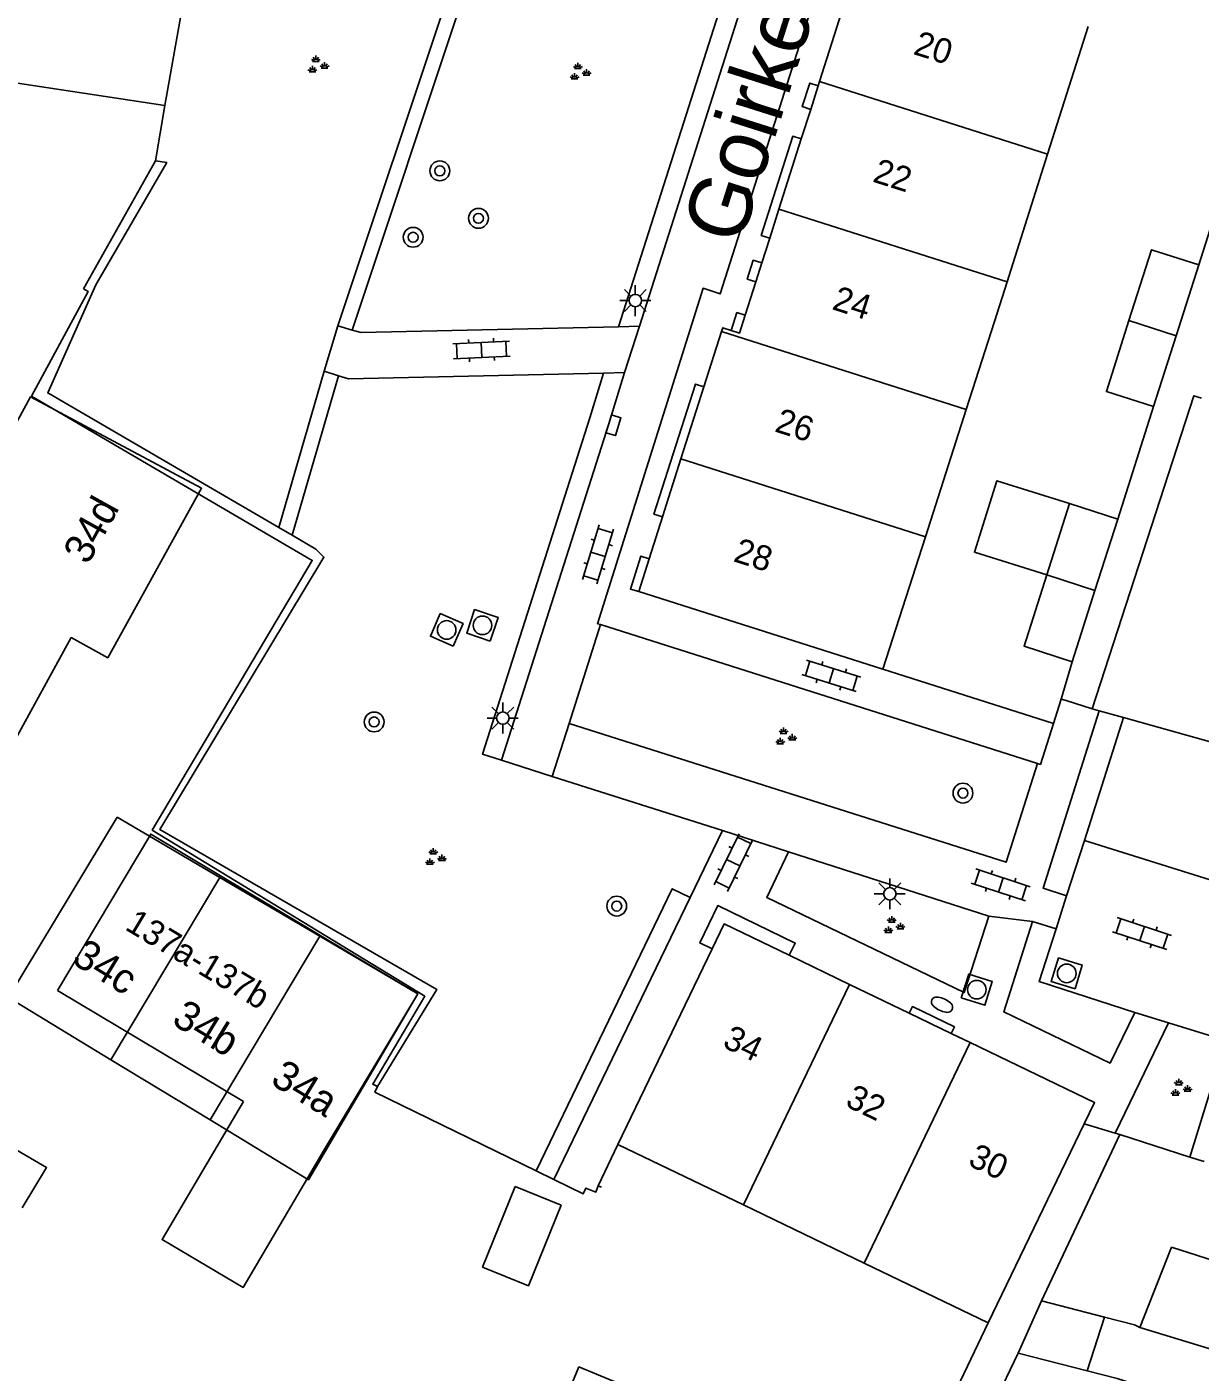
# Model space of a CAD drawing. Extents: x 132998 to 136004, y 396998 to 398512.
# Drawn here: x 133478 to 133525.3, y 397708.1 to 397762.3 of the extents above; entities that cross this region are included whole.
import ezdxf

# ---------------------------------------------------------------- set-up
doc = ezdxf.new("R2010")
doc.units = 0
for name, color, linetype in [('gg-afsc-erfafscheiding', 7, 'Continuous'), ('gg-afsc-hekwerk', 7, 'Continuous'), ('gg-afsc-muur', 7, 'Continuous'), ('gg-anno-huisnummerreeks BGT', 7, 'Continuous'), ('gg-anno-openbare ruimte label', 7, 'Continuous'), ('gg-bbg-bijgebouw', 7, 'Continuous'), ('gg-bbg-gedigitaliseerde bebouwing', 7, 'Continuous'), ('gg-bbg-gedigitaliseerde bijgebouw', 7, 'Continuous'), ('gg-bbg-hoofdgebouw', 7, 'Continuous'), ('gg-bbg-luifel en loopbrug', 7, 'Continuous'), ('gg-bbg-tussenscheiding', 7, 'Continuous'), ('gg-knt-verharding', 7, 'Continuous'), ('gg-knt-verharding nz', 7, 'Continuous'), ('gt-anno-plantopografie huisnummer', 7, 'Continuous'), ('gt-bbg-plantopografie pand', 7, 'Continuous'), ('gt-bbg-plantopografie tussenscheiding', 7, 'Continuous'), ('gt-grn-groengrens', 7, 'Continuous'), ('gt-grn-weggrens', 7, 'Continuous'), ('gt-symb-boom', 7, 'Continuous'), ('gt-symb-brandkraan', 7, 'Continuous'), ('gt-symb-groenvak', 7, 'Continuous'), ('gt-symb-klinker verharding', 7, 'Continuous'), ('gt-symb-kolk', 7, 'Continuous'), ('gt-symb-lichtmast', 7, 'Continuous'), ('gt-symb-rioolschacht', 7, 'Continuous')]:
    doc.layers.add(name, color=color, linetype=linetype)

# ---------------------------------------------------------------- blocks, each defined once
blk = doc.blocks.new('gt0-BOOM')
at = {"layer": 'gt-symb-boom'}
for radius in [0.4, 0.2]:
    blk.add_circle((0, 0), radius, dxfattribs=at)
blk = doc.blocks.new('gt0-GRVAK')
at = {"layer": 'gt-symb-groenvak'}
for p, q in [((-0.11, 0.189), (-0.228, 0.24)), ((-0.182, 0.153), (0.088, 0.153)), ((-0.091, 0.211), (-0.156, 0.322)), ((-0.047, 0.214), (-0.047, 0.393)), ((-0.004, 0.211), (0.061, 0.322)), ((0.015, 0.189), (0.133, 0.24)), ((0.262, -0.052), (0.197, 0.059)), ((0.305, -0.049), (0.305, 0.13)), ((0.349, -0.052), (0.414, 0.059)), ((-0.245, -0.228), (-0.363, -0.177)), ((-0.318, -0.264), (-0.047, -0.264)), ((-0.226, -0.206), (-0.291, -0.095)), ((-0.183, -0.203), (-0.183, -0.024)), ((-0.139, -0.206), (-0.074, -0.095)), ((-0.12, -0.228), (-0.002, -0.177)), ((0.243, -0.074), (0.125, -0.023)), ((0.17, -0.11), (0.441, -0.11)), ((0.368, -0.074), (0.486, -0.023))]:
    blk.add_line(p, q, dxfattribs=at)
blk = doc.blocks.new('gt0-KOLK')
at = {"layer": 'gt-symb-kolk'}
blk.add_lwpolyline([(0, 0), (0.375, 0), (0.375, 0.4), (-0.375, 0.4), (-0.375, 0), (0, 0)], dxfattribs=at)
blk = doc.blocks.new('gt0-KL1')
at = {"layer": 'gt-symb-klinker verharding'}
for p, q in [((-1.15, 0.3), (1.15, 0.3)), ((-1, -0.3), (-1, 0.3)), ((-0.5, 0.3), (-0.5, 0.45)), ((0, -0.3), (0, 0.3)), ((0.5, 0.3), (0.5, 0.45)), ((1, -0.3), (1, 0.3)), ((-1.15, -0.3), (1.15, -0.3)), ((-0.5, -0.45), (-0.5, -0.3)), ((0.5, -0.45), (0.5, -0.3))]:
    blk.add_line(p, q, dxfattribs=at)
blk = doc.blocks.new('gt0-LMAST')
at = {"layer": 'gt-symb-lichtmast'}
for p, q in [((-0.005, 0.246), (-0.005, 0.621)), ((-0.182, 0.173), (-0.447, 0.438)), ((0.172, 0.173), (0.437, 0.438)), ((-0.255, -0.004), (-0.63, -0.004)), ((-0.182, -0.181), (-0.447, -0.446)), ((-0.005, -0.254), (-0.005, -0.629)), ((0.437, -0.446), (0.172, -0.181)), ((0.245, -0.004), (0.62, -0.004))]:
    blk.add_line(p, q, dxfattribs=at)
blk.add_circle((-0.005, -0.004), 0.25, dxfattribs=at)
blk = doc.blocks.new('gt0-BR')
at = {"layer": 'gt-symb-brandkraan'}
for centre, radius, start, end in [((-0.244, 0), 0.206, 107.5669, 252.4331), ((0.599, -2.664), 3, 106.892, 107.5669), ((0, -0.691), 0.938, 73.108, 106.892), ((-0.599, -2.664), 3, 72.4331, 73.108), ((0.244, 0), 0.206, 287.567, 72.4331), ((0.599, 2.664), 3, 252.4331, 253.108), ((0, 0.691), 0.938, 253.108, 286.8921), ((-0.599, 2.664), 3, 286.8921, 287.567)]:
    blk.add_arc(centre, radius, start, end, dxfattribs=at)
blk = doc.blocks.new('gt0-RS')
at = {"layer": 'gt-symb-rioolschacht'}
blk.add_lwpolyline([(-0.5, -0.5), (0.5, -0.5), (0.5, 0.5), (-0.5, 0.5)], close=True, dxfattribs=at)
blk.add_circle((0, 0), 0.375, dxfattribs=at)

msp = doc.modelspace()

# ---------------------------------------------------------------- linework, layer by layer
at = {"layer": 'gg-afsc-erfafscheiding'}
for p, q in [((133483.547, 397759.154), (133483.179, 397756.914)), ((133483.179, 397756.914), (133480.27, 397751.755)), ((133523.429, 397747.006), (133521.985, 397742.47)), ((133520.147, 397736.715), (133519.703, 397735.209)), ((133518.909, 397710.931), (133522.062, 397717.649)), ((133516.764, 397710.046), (133513.081, 397702.408)), ((133517.964, 397708.825), (133513.907, 397700.411))]:
    msp.add_line(p, q, dxfattribs=at)
for points in [[(133525.252, 397752.722), (133525.981, 397755.013), (133527.344, 397754.579), (133528.076, 397756.876)], [(133520.951, 397734.812), (133525.059, 397747.44), (133525.358, 397747.343)]]:
    msp.add_lwpolyline(points, dxfattribs=at)
at = {"layer": 'gg-afsc-hekwerk'}
for p, q in [((133520.951, 397734.812), (133519.903, 397735.145)), ((133521.883, 397717.703), (133520.636, 397718.077)), ((133522.062, 397717.649), (133521.883, 397717.703)), ((133501.826, 397717.248), (133501.035, 397715.569))]:
    msp.add_line(p, q, dxfattribs=at)
at = {"layer": 'gg-afsc-muur'}
for p, q in [((133512.515, 397736.42), (133519.39, 397734.228)), ((133519.39, 397734.228), (133519.703, 397735.209)), ((133519.703, 397735.209), (133519.903, 397735.145)), ((133520.951, 397734.812), (133521.233, 397734.733)), ((133521.233, 397734.733), (133522.21, 397734.462)), ((133522.21, 397734.462), (133527.427, 397733.007)), ((133522.062, 397717.649), (133524.896, 397716.738)), ((133524.896, 397716.738), (133525.467, 397716.554)), ((133499.245, 397715.836), (133498.526, 397716.187)), ((133501.035, 397715.569), (133501.165, 397715.522))]:
    msp.add_line(p, q, dxfattribs=at)
for points in [[(133492.136, 397719.58), (133491.938, 397719.676), (133494.043, 397723.224), (133483.046, 397729.925), (133489.499, 397740.804), (133478.176, 397747.428), (133480.468, 397751.643), (133480.27, 397751.755)], [(133498.526, 397716.187), (133492.026, 397719.355), (133492.136, 397719.58)], [(133499.245, 397715.836), (133500.43, 397715.258), (133500.534, 397715.483), (133500.942, 397715.325), (133501.035, 397715.569)]]:
    msp.add_lwpolyline(points, dxfattribs=at)
at = {"layer": 'gg-bbg-bijgebouw'}
for p, q in [((133483.547, 397759.154), (133485.103, 397767.759)), ((133520.042, 397743.092), (133519.123, 397740.214)), ((133521.985, 397742.47), (133520.042, 397743.092)), ((133521.066, 397739.593), (133521.985, 397742.47)), ((133520.147, 397736.715), (133521.066, 397739.593))]:
    msp.add_line(p, q, dxfattribs=at)
msp.add_lwpolyline([(133519.123, 397740.214), (133518.205, 397737.336), (133520.147, 397736.715)], dxfattribs=at)
at = {"layer": 'gg-bbg-gedigitaliseerde bebouwing'}
for p, q in [((133486.723, 397718.972), (133479.219, 397723.459)), ((133524.153, 397713.098), (133522.877, 397709.861)), ((133520.753, 397708.109), (133521.451, 397710.278))]:
    msp.add_line(p, q, dxfattribs=at)
for points in [[(133479.219, 397723.459), (133482.987, 397729.761), (133493.752, 397723.324), (133489.984, 397717.022)], [(133489.984, 397717.022), (133486.712, 397711.478), (133483.44, 397713.409), (133486.723, 397718.972)], [(133524.153, 397713.098), (133526.582, 397712.316), (133526.678, 397712.615)], [(133521.451, 397710.278), (133522.664, 397709.967), (133522.877, 397709.861)], [(133531.944, 397704.588), (133521.963, 397707.798), (133520.753, 397708.109)]]:
    msp.add_lwpolyline(points, dxfattribs=at)
at = {"layer": 'gg-bbg-gedigitaliseerde bijgebouw'}
for p in [(133525.252, 397752.722), (133523.429, 397747.006)]:
    msp.add_line(p, (133524.341, 397749.864), dxfattribs=at)
for points in [[(133483.547, 397759.154), (133465.189, 397761.935), (133466.891, 397771.135), (133485.103, 397767.759)], [(133522.435, 397750.471), (133523.346, 397753.33), (133525.252, 397752.722)], [(133522.435, 397750.471), (133521.524, 397747.613), (133523.429, 397747.006)], [(133497.679, 397715.543), (133496.365, 397712.299), (133498.218, 397711.549), (133499.533, 397714.792), (133497.679, 397715.543)], [(133499.462, 397706.347), (133500.252, 397708.27), (133503.105, 397707.098)]]:
    msp.add_lwpolyline(points, dxfattribs=at)
at = {"layer": 'gg-bbg-hoofdgebouw'}
for p, q in [((133511.598, 397765.26), (133509.959, 397760.115)), ((133520.793, 397762.33), (133519.156, 397757.184)), ((133509.905, 397759.946), (133509.602, 397758.993)), ((133509.959, 397760.115), (133509.905, 397759.946)), ((133509.602, 397758.993), (133509.222, 397757.802)), ((133509.222, 397757.802), (133508.32, 397754.969)), ((133519.156, 397757.184), (133517.519, 397752.038)), ((133508.32, 397754.969), (133507.948, 397753.8)), ((133507.948, 397753.8), (133507.629, 397752.8)), ((133507.629, 397752.8), (133507.387, 397752.038)), ((133507.387, 397752.038), (133506.959, 397750.694)), ((133506.005, 397750.039), (133505.294, 397747.803)), ((133505.294, 397747.803), (133504.368, 397744.893)), ((133515.873, 397746.894), (133514.225, 397741.752)), ((133503.624, 397742.553), (133504.368, 397744.893)), ((133503.088, 397740.867), (133503.624, 397742.553)), ((133514.225, 397741.752), (133512.515, 397736.42)), ((133502.667, 397739.542), (133503.088, 397740.867)), ((133512.515, 397736.42), (133502.667, 397739.542)), ((133505.622, 397725.134), (133501.826, 397717.248)), ((133511.171, 397723.701), (133508.738, 397724.875)), ((133513.575, 397722.542), (133511.171, 397723.701)), ((133515.268, 397721.725), (133513.575, 397722.542)), ((133516.034, 397721.356), (133515.268, 397721.725)), ((133520.636, 397718.077), (133516.764, 397710.046)), ((133506.887, 397714.808), (133501.826, 397717.248)), ((133511.751, 397712.463), (133506.887, 397714.808)), ((133516.764, 397710.046), (133511.751, 397712.463))]:
    msp.add_line(p, q, dxfattribs=at)
for points in [[(133517.519, 397752.038), (133517.009, 397750.436), (133515.873, 397746.894)], [(133506.959, 397750.694), (133506.728, 397749.97), (133506.395, 397750.076)], [(133506.395, 397750.076), (133506.051, 397750.185), (133506.005, 397750.039)], [(133508.738, 397724.875), (133506.108, 397726.143), (133505.622, 397725.134)], [(133520.636, 397718.077), (133521.051, 397718.936), (133516.034, 397721.356)]]:
    msp.add_lwpolyline(points, dxfattribs=at)
at = {"layer": 'gg-bbg-luifel en loopbrug'}
for p, q in [((133518.909, 397710.931), (133517.964, 397708.825)), ((133521.451, 397710.278), (133518.909, 397710.931)), ((133517.964, 397708.825), (133520.753, 397708.109))]:
    msp.add_line(p, q, dxfattribs=at)
msp.add_lwpolyline([(133520.042, 397743.092), (133517.107, 397744.014), (133516.202, 397741.131), (133519.123, 397740.214)], dxfattribs=at)
at = {"layer": 'gg-bbg-tussenscheiding'}
for p, q in [((133519.156, 397757.184), (133509.959, 397760.115)), ((133517.519, 397752.038), (133508.32, 397754.969)), ((133524.341, 397749.864), (133522.435, 397750.471)), ((133515.873, 397746.894), (133506.005, 397750.039)), ((133514.225, 397741.752), (133504.368, 397744.893)), ((133519.123, 397740.214), (133521.066, 397739.593)), ((133511.171, 397723.701), (133506.887, 397714.808)), ((133511.751, 397712.463), (133516.034, 397721.356))]:
    msp.add_line(p, q, dxfattribs=at)
msp.add_lwpolyline([(133522.877, 397709.861), (133526.581, 397708.731), (133526.773, 397709.328)], dxfattribs=at)
at = {"layer": 'gg-knt-verharding'}
for p, q in [((133508.595, 397768.753), (133502.692, 397750.245)), ((133490.53, 397750.258), (133489.982, 397748.432)), ((133491.107, 397750.093), (133490.53, 397750.258)), ((133502.692, 397750.245), (133501.846, 397750.226)), ((133489.982, 397748.432), (133490.554, 397748.252)), ((133501.248, 397748.36), (133502.091, 397748.379)), ((133499.855, 397734.229), (133501.117, 397738.21)), ((133518.75, 397732.613), (133501.117, 397738.21)), ((133520.644, 397729.504), (133522.21, 397734.462)), ((133497.133, 397732.738), (133499.175, 397732.089)), ((133499.175, 397732.089), (133506.042, 397729.908)), ((133506.042, 397729.908), (133504.737, 397727.207)), ((133519.916, 397727.27), (133520.644, 397729.504)), ((133508.708, 397729.052), (133516.779, 397726.453)), ((133504.737, 397727.207), (133499.245, 397715.836)), ((133519.499, 397725.943), (133519.916, 397727.27)), ((133518.544, 397726.232), (133519.499, 397725.943)), ((133524.033, 397722.15), (133522.671, 397722.565)), ((133524.033, 397722.15), (133521.883, 397717.703)), ((133526.339, 397721.431), (133524.033, 397722.15))]:
    msp.add_line(p, q, dxfattribs=at)
for points in [[(133509.602, 397758.993), (133509.259, 397759.103), (133509.563, 397760.055), (133509.905, 397759.946)], [(133507.948, 397753.8), (133507.605, 397753.91), (133508.88, 397757.912), (133509.222, 397757.802)], [(133507.387, 397752.038), (133507.044, 397752.147), (133507.286, 397752.909), (133507.629, 397752.8)], [(133506.395, 397750.076), (133506.625, 397750.8), (133506.959, 397750.694)], [(133501.846, 397750.226), (133491.477, 397749.987), (133491.107, 397750.093)], [(133490.554, 397748.252), (133490.959, 397748.124), (133501.248, 397748.36)], [(133497.133, 397732.738), (133501.454, 397746.311), (133502.091, 397748.379)], [(133503.624, 397742.553), (133503.281, 397742.663), (133504.95, 397747.912), (133505.294, 397747.803)], [(133502.667, 397739.542), (133502.333, 397739.648), (133502.755, 397740.973), (133503.088, 397740.867)], [(133521.233, 397734.733), (133518.97, 397727.579), (133519.916, 397727.27)], [(133518.75, 397732.613), (133517.482, 397728.629), (133499.855, 397734.229)], [(133516.779, 397726.453), (133515.784, 397723.373), (133507.829, 397727.206), (133508.708, 397729.052)], [(133505.622, 397725.134), (133505.126, 397725.373), (133505.852, 397726.877), (133508.977, 397725.37), (133508.738, 397724.875)], [(133522.671, 397722.565), (133521.677, 397720.526), (133517.393, 397722.588), (133518.544, 397726.232)], [(133519.499, 397725.943), (133518.815, 397723.813), (133522.671, 397722.565)], [(133515.268, 397721.725), (133515.394, 397721.986), (133513.701, 397722.803), (133513.575, 397722.542)]]:
    msp.add_lwpolyline(points, dxfattribs=at)
at = {"layer": 'gg-knt-verharding nz'}
for points in [[(133501.117, 397738.21), (133501.003, 397738.246), (133505.261, 397751.781), (133505.955, 397751.55), (133518.611, 397791.273), (133521.61, 397808.764)], [(133519.39, 397734.228), (133518.866, 397732.576), (133518.75, 397732.613)], [(133520.644, 397729.504), (133540.954, 397723.14), (133544.744, 397721.932), (133546.226, 397726.732)]]:
    msp.add_lwpolyline(points, dxfattribs=at)
at = {"layer": 'gt-bbg-plantopografie pand'}
for p, q in [((133481.635, 397730.44), (133485.774, 397728.009)), ((133485.774, 397728.009), (133489.806, 397725.642)), ((133485.376, 397718.233), (133481.381, 397720.661))]:
    msp.add_line(p, q, dxfattribs=at)
for points in [[(133441.218, 397738.497), (133448.388, 397752.153), (133473.453, 397738.814), (133478.142, 397747.402), (133485.036, 397743.71), (133481.252, 397736.878), (133479.782, 397737.69), (133473.717, 397726.645), (133466, 397730.895), (133467.536, 397733.657), (133457.703, 397738.809), (133453.516, 397730.818), (133447.853, 397733.816), (133448.341, 397734.746), (133441.218, 397738.497)], [(133481.381, 397720.661), (133477.248, 397723.171), (133481.635, 397730.44)], [(133489.806, 397725.642), (133493.752, 397723.324), (133489.346, 397715.821), (133485.376, 397718.233)], [(133473.683, 397717.089), (133474.691, 397718.7), (133478.782, 397716.313), (133477.806, 397714.684)]]:
    msp.add_lwpolyline(points, dxfattribs=at)
at = {"layer": 'gt-bbg-plantopografie tussenscheiding'}
for p, q in [((133481.381, 397720.661), (133485.774, 397728.009)), ((133485.376, 397718.233), (133489.806, 397725.642))]:
    msp.add_line(p, q, dxfattribs=at)
at = {"layer": 'gt-grn-groengrens'}
for p, q in [((133507.852, 397769.058), (133501.846, 397750.226)), ((133491.107, 397750.093), (133495.672, 397763.806)), ((133488.152, 397742.128), (133489.982, 397748.432)), ((133488.686, 397741.817), (133490.554, 397748.252)), ((133488.686, 397741.817), (133488.152, 397742.128)), ((133526.339, 397721.431), (133524.896, 397716.738))]:
    msp.add_line(p, q, dxfattribs=at)
for points in [[(133490.53, 397750.258), (133494.962, 397763.572), (133486.072, 397767.166), (133486.297, 397767.723)], [(133488.152, 397742.128), (133478.829, 397747.555), (133480.767, 397751.915), (133483.632, 397756.849), (133483.179, 397756.914)], [(133497.133, 397732.738), (133496.371, 397732.981), (133500.691, 397746.55), (133501.248, 397748.36)], [(133492.136, 397719.58), (133494.527, 397723.491), (133483.351, 397729.951), (133489.972, 397740.933), (133489.649, 397741.256), (133488.686, 397741.817)], [(133504.737, 397727.207), (133504.017, 397727.555), (133498.526, 397716.187)]]:
    msp.add_lwpolyline(points, dxfattribs=at)
at = {"layer": 'gt-grn-weggrens'}
for p, q in [((133502.692, 397750.245), (133502.091, 397748.379)), ((133499.855, 397734.229), (133499.175, 397732.089)), ((133508.708, 397729.052), (133506.042, 397729.908)), ((133518.544, 397726.232), (133516.779, 397726.453))]:
    msp.add_line(p, q, dxfattribs=at)

# ---------------------------------------------------------------- block references
at = {"layer": 'gt-symb-boom'}
for p in [(133494.644, 397756.514), (133496.203, 397754.6), (133493.568, 397753.835), (133491.995, 397734.287), (133515.741, 397731.415), (133501.779, 397726.858)]:
    msp.add_blockref('gt0-BOOM', p, dxfattribs=at)
at = {"layer": 'gt-symb-brandkraan', "rotation": -25.283480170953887}
msp.add_blockref('gt0-BR', (133514.899, 397722.881), dxfattribs=at)
at = {"layer": 'gt-symb-groenvak'}
for p in [(133489.69, 397760.771), (133500.259, 397760.484), (133508.555, 397733.671), (133494.425, 397728.807), (133512.915, 397726.058), (133524.494, 397719.503)]:
    msp.add_blockref('gt0-GRVAK', p, dxfattribs=at)
at = {"layer": 'gt-symb-klinker verharding'}
for p, rotation in [((133496.325, 397749.288), 2.579147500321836), ((133501.026, 397741.048), 73.01526746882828), ((133510.434, 397736.147), -17.456558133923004), ((133506.478, 397728.612), -116.02719868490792), ((133517.265, 397727.712), -18.181268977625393), ((133522.963, 397725.752), -18.18126898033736)]:
    msp.add_blockref('gt0-KL1', p, dxfattribs=dict(at, rotation=rotation))
at = {"layer": 'gt-symb-kolk', "rotation": -107.09430559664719}
msp.add_blockref('gt0-KOLK', (133501.454, 397746.311), dxfattribs=at)
at = {"layer": 'gt-symb-lichtmast'}
for p in [(133502.532, 397751.287), (133497.189, 397734.447), (133512.797, 397727.357)]:
    msp.add_blockref('gt0-LMAST', p, dxfattribs=at)
at = {"layer": 'gt-symb-rioolschacht'}
for p, rotation in [((133496.364, 397738.182), 71.51067367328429), ((133494.921, 397737.997), 66.30502896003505), ((133519.928, 397724.144), 73.08678228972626), ((133516.299, 397723.489), -17.45655813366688)]:
    msp.add_blockref('gt0-RS', p, dxfattribs=dict(at, rotation=rotation))

# ---------------------------------------------------------------- texts
at = {"layer": 'gg-anno-huisnummerreeks BGT'}
for s, rotation, p in [('20', 342.3, (133513.698, 397761.233)), ('22', 342.4, (133512.059, 397756.086)), ('24', 342.4, (133510.42, 397750.941)), ('26', 342.4, (133508.106, 397746.011)), ('28', 342.4, (133506.441, 397740.775)), ('137a-137b', 329.1, (133481.901, 397725.935)), ('34', 334.3, (133505.999, 397721.199)), ('32', 334.3, (133510.949, 397718.812)), ('30', 334.3, (133515.898, 397716.425))]:
    msp.add_text(s, height=1, rotation=rotation, dxfattribs=at).set_placement(p)
at = {"layer": 'gg-anno-openbare ruimte label'}
msp.add_text('Goirkezijstraat', height=2.5, rotation=72.4, dxfattribs=at).set_placement((133506.768, 397753.442))
at = {"layer": 'gt-anno-plantopografie huisnummer'}
for s, rotation, p in [('34d', 61.0199, (133480.449, 397740.587)), ('34c', 328.7166, (133479.747, 397724.579)), ('34b', 328.7166, (133483.781, 397722.129)), ('34a', 328.7166, (133487.763, 397719.709))]:
    msp.add_text(s, height=1.2, rotation=rotation, dxfattribs=at).set_placement(p)

doc.saveas('drawing.dxf')
